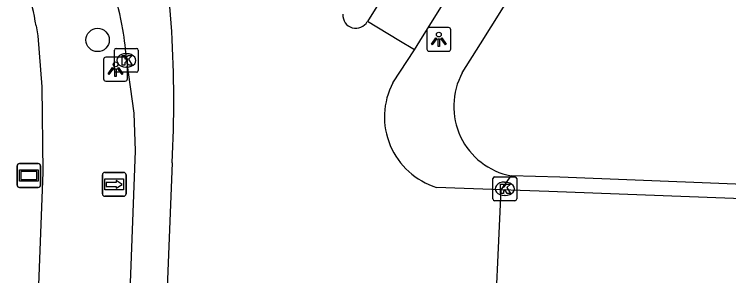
# Model space of a CAD drawing. Extents: x 161355 to 162026, y 386504 to 387459.
# Drawn here: x 161748.77 to 161778.69, y 387411.16 to 387422.11 of the extents above; entities that cross this region are included whole.
import ezdxf

# ---------------------------------------------------------------- set-up
doc = ezdxf.new("R2010")
doc.units = 0
for name, color, linetype in [('IMGEO_Boom', 7, 'Continuous'), ('IMGEO_Fietspad_open', 7, 'Continuous'), ('IMGEO_Kolk', 7, 'Continuous'), ('IMGEO_Lichtpunt', 7, 'Continuous'), ('IMGEO_Rijbaan_lokaal_gesloten', 7, 'Continuous'), ('IMGEO_Rijbaan_lokaal_open', 7, 'Continuous'), ('IMGEO_Verklikker', 7, 'Continuous'), ('IMGEO_Voetpad_open', 7, 'Continuous'), ('IMGEO_Wegwijzer', 7, 'Continuous')]:
    doc.layers.add(name, color=color, linetype=linetype)

msp = doc.modelspace()

# ---------------------------------------------------------------- linework, layer by layer
at = {"layer": 'IMGEO_Boom'}
msp.add_circle((161752.259, 387421.035), 0.489, dxfattribs=at)
at = {"layer": 'IMGEO_Fietspad_open'}
for points in [[(161765.526, 387420.616), (161765.752, 387420.98), (161771.441, 387430.1)], [(161767.746, 387428.545), (161763.556, 387421.812)]]:
    msp.add_lwpolyline(points, dxfattribs=at)
at = {"layer": 'IMGEO_Kolk'}
for p, q in [((161752.962, 387419.755), (161752.962, 387420.607)), ((161753.037, 387420.681), (161753.889, 387420.681)), ((161753.963, 387420.607), (161753.963, 387419.755)), ((161753.45, 387420.461), (161753.475, 387420.461)), ((161753.889, 387419.681), (161753.037, 387419.681)), ((161753.473, 387419.901), (161753.448, 387419.901)), ((161768.813, 387414.375), (161768.813, 387415.227)), ((161768.888, 387415.301), (161769.74, 387415.301)), ((161769.814, 387415.227), (161769.814, 387414.375)), ((161769.301, 387415.081), (161769.326, 387415.081)), ((161769.74, 387414.301), (161768.888, 387414.301)), ((161769.324, 387414.521), (161769.299, 387414.521))]:
    msp.add_line(p, q, dxfattribs=at)
for points in [[(161752.962, 387419.755), (161752.962, 387420.607)], [(161753.037, 387420.681), (161753.889, 387420.681)], [(161753.963, 387420.607), (161753.963, 387419.755)], [(161753.283, 387420.381), (161753.406, 387420.381), (161753.406, 387420.23), (161753.536, 387420.381), (161753.7, 387420.381), (161753.554, 387420.23), (161753.707, 387419.981), (161753.555, 387419.981), (161753.47, 387420.145), (161753.406, 387420.078), (161753.406, 387419.981), (161753.283, 387419.981), (161753.283, 387420.381)], [(161753.889, 387419.681), (161753.037, 387419.681)], [(161768.813, 387414.375), (161768.813, 387415.227)], [(161768.888, 387415.301), (161769.74, 387415.301)], [(161769.814, 387415.227), (161769.814, 387414.375)], [(161769.134, 387415.001), (161769.257, 387415.001), (161769.257, 387414.85), (161769.387, 387415.001), (161769.551, 387415.001), (161769.405, 387414.85), (161769.558, 387414.601), (161769.406, 387414.601), (161769.321, 387414.765), (161769.257, 387414.698), (161769.257, 387414.601), (161769.134, 387414.601), (161769.134, 387415.001)], [(161769.74, 387414.301), (161768.888, 387414.301)]]:
    msp.add_lwpolyline(points, dxfattribs=at)
for centre, start, end in [((161753.039, 387420.605), 91.552, 178.448), ((161753.039, 387420.605), 91.552, 178.448), ((161753.887, 387420.605), 1.552, 88.448), ((161753.887, 387420.605), 1.552, 88.448), ((161753.039, 387419.757), 181.552, 268.448), ((161753.039, 387419.757), 181.552, 268.448), ((161753.887, 387419.757), 271.552, 358.448), ((161753.887, 387419.757), 271.552, 358.448), ((161768.89, 387415.225), 91.552, 178.448), ((161768.89, 387415.225), 91.552, 178.448), ((161769.738, 387415.225), 1.552, 88.448), ((161769.738, 387415.225), 1.552, 88.448), ((161768.89, 387414.377), 181.552, 268.448), ((161768.89, 387414.377), 181.552, 268.448), ((161769.738, 387414.377), 271.552, 358.448), ((161769.738, 387414.377), 271.552, 358.448)]:
    msp.add_arc(centre, 0.0765, start, end, dxfattribs=at)
for centre, major_axis, ratio, start_param, end_param in [((161753.449, 387420.181), (-0.387, 0.002), 0.722429, 4.712389, 7.853982), ((161753.474, 387420.181), (-0.39, 0.002), 0.717154, 1.570796, 4.712389), ((161769.3, 387414.801), (-0.387, 0.002), 0.722429, 4.712389, 7.853982), ((161769.325, 387414.801), (-0.39, 0.002), 0.717154, 1.570796, 4.712389)]:
    msp.add_ellipse(centre, major_axis=major_axis, ratio=ratio, start_param=start_param, end_param=end_param, dxfattribs=at)
at = {"layer": 'IMGEO_Lichtpunt'}
for p, q in [((161766.052, 387421.464), (161766.052, 387420.657)), ((161766.052, 387421.464), (161766.052, 387420.657)), ((161766.954, 387421.559), (161766.146, 387421.559)), ((161766.954, 387421.559), (161766.146, 387421.559)), ((161767.048, 387420.657), (161767.048, 387421.464)), ((161767.048, 387420.657), (161767.048, 387421.464)), ((161766.146, 387420.563), (161766.954, 387420.563)), ((161766.146, 387420.563), (161766.954, 387420.563)), ((161753.412, 387420.311), (161752.604, 387420.311)), ((161753.412, 387420.311), (161752.604, 387420.311)), ((161752.51, 387420.216), (161752.51, 387419.409)), ((161752.51, 387420.216), (161752.51, 387419.409)), ((161753.506, 387419.409), (161753.506, 387420.216)), ((161753.506, 387419.409), (161753.506, 387420.216)), ((161752.604, 387419.315), (161753.412, 387419.315)), ((161752.604, 387419.315), (161753.412, 387419.315))]:
    msp.add_line(p, q, dxfattribs=at)
for points in [[(161766.426, 387421.128), (161766.465, 387421.1), (161766.277, 387420.838), (161766.239, 387420.865), (161766.426, 387421.128)], [(161766.638, 387421.1), (161766.676, 387421.127), (161766.863, 387420.865), (161766.824, 387420.837), (161766.638, 387421.1)], [(161766.528, 387421.08), (161766.575, 387421.08), (161766.575, 387420.758), (161766.528, 387420.758), (161766.528, 387421.08)], [(161752.884, 387419.88), (161752.923, 387419.852), (161752.735, 387419.59), (161752.697, 387419.617), (161752.884, 387419.88)], [(161752.986, 387419.832), (161753.033, 387419.832), (161753.033, 387419.51), (161752.986, 387419.51), (161752.986, 387419.832)], [(161753.096, 387419.852), (161753.134, 387419.879), (161753.321, 387419.617), (161753.282, 387419.589), (161753.096, 387419.852)]]:
    msp.add_lwpolyline(points, dxfattribs=at)
for centre in [(161766.551, 387421.262), (161753.009, 387420.014)]:
    msp.add_circle(centre, 0.0994, dxfattribs=at)
for centre, start, end in [((161766.146, 387421.464), 90, 180), ((161766.146, 387421.464), 90, 180), ((161766.954, 387421.464), 0, 90), ((161766.954, 387421.464), 0, 90), ((161766.146, 387420.657), 180, 270), ((161766.146, 387420.657), 180, 270), ((161766.954, 387420.657), 270, 0), ((161766.954, 387420.657), 270, 360), ((161752.604, 387420.216), 90, 180), ((161752.604, 387420.216), 90, 180), ((161753.412, 387420.216), 0, 90), ((161753.412, 387420.216), 0, 90), ((161752.604, 387419.409), 180, 270), ((161752.604, 387419.409), 180, 270), ((161753.412, 387419.409), 270, 0), ((161753.412, 387419.409), 270, 360)]:
    msp.add_arc(centre, 0.0946, start, end, dxfattribs=at)
at = {"layer": 'IMGEO_Rijbaan_lokaal_gesloten'}
for points in [[(161765.526, 387420.616), (161764.869, 387421.015), (161763.556, 387421.812)], [(161764.625, 387419.243), (161765.526, 387420.616)], [(161753.463, 387420.181), (161753.782, 387417.976), (161753.833, 387416.395), (161753.252, 387400.903)], [(161755.377, 387415.892), (161750.721, 387299.346), (161750.468, 387294.47)], [(161769.164, 387414.754), (161766.459, 387414.86)], [(161768.836, 387407.773), (161769.164, 387414.754)]]:
    msp.add_lwpolyline(points, dxfattribs=at)
for centre, radius, start, end in [((161707.535, 387418.504), 47.915, 3.4594, 10.0848), ((161740.805, 387419.387), 12.684, 9.4806, 25.4333), ((161763.077, 387422.068), 0.543, 175.3404, 331.8806), ((161740.661, 387419.384), 12.827, 3.5641, 9.3882), ((161707.494, 387418.522), 47.955, 356.8565, 3.435), ((161767.358, 387417.811), 3.085, 152.3515, 253.0608)]:
    msp.add_arc(centre, radius, start, end, dxfattribs=at)
at = {"layer": 'IMGEO_Rijbaan_lokaal_open'}
msp.add_lwpolyline([(161854.651, 387411.522), (161853.697, 387411.557), (161848.143, 387411.767), (161771.163, 387414.681), (161769.164, 387414.754)], dxfattribs=at)
at = {"layer": 'IMGEO_Verklikker'}
for p, q in [((161748.883, 387414.958), (161748.883, 387415.758)), ((161748.883, 387415.758), (161748.883, 387414.958)), ((161748.983, 387415.858), (161749.773, 387415.858)), ((161749.773, 387415.858), (161748.983, 387415.858)), ((161749.873, 387415.758), (161749.873, 387414.958)), ((161749.873, 387414.958), (161749.873, 387415.758)), ((161749.773, 387414.858), (161748.983, 387414.858)), ((161748.983, 387414.858), (161749.773, 387414.858))]:
    msp.add_line(p, q, dxfattribs=at)
for points in [[(161748.984, 387415.59), (161749.772, 387415.59), (161749.772, 387415.126), (161748.984, 387415.126), (161748.984, 387415.59)], [(161749.049, 387415.525), (161749.049, 387415.191), (161749.707, 387415.191), (161749.707, 387415.525), (161749.049, 387415.525)]]:
    msp.add_lwpolyline(points, dxfattribs=at)
for centre, start, end in [((161748.983, 387415.758), 90, 180), ((161748.983, 387415.758), 90, 180), ((161749.773, 387415.758), 0, 90), ((161749.773, 387415.758), 360, 90), ((161748.983, 387414.958), 180, 270), ((161748.983, 387414.958), 180, 270), ((161749.773, 387414.958), 270, 0), ((161749.773, 387414.958), 270, 0)]:
    msp.add_arc(centre, 0.1, start, end, dxfattribs=at)
at = {"layer": 'IMGEO_Voetpad_open'}
for points in [[(161767.534, 387419.659), (161768.297, 387420.877), (161773.937, 387429.876)], [(161749.686, 387421.622), (161749.749, 387421.214), (161749.921, 387419.078), (161749.971, 387415.495), (161749.374, 387400.239)], [(161854.5, 387416.362), (161854.379, 387412.61), (161854.377, 387412.572), (161854.369, 387412.518), (161854.357, 387412.464), (161854.34, 387412.412), (161854.318, 387412.362), (161854.292, 387412.314), (161854.262, 387412.269), (161854.228, 387412.226), (161854.19, 387412.186), (161854.148, 387412.15), (161854.104, 387412.118), (161854.057, 387412.09), (161854.008, 387412.067), (161853.957, 387412.047), (161853.904, 387412.033), (161853.85, 387412.023), (161853.796, 387412.018), (161853.741, 387412.018), (161837.719, 387412.657), (161781.781, 387414.887), (161771.618, 387415.292), (161769.574, 387415.345)], [(161769.164, 387414.754), (161769.574, 387415.345)]]:
    msp.add_lwpolyline(points, dxfattribs=at)
for centre, radius, start, end in [((161735.11, 387419.146), 14.785, 9.6393, 22.5033), ((161770.131, 387418.248), 2.956, 151.476, 259.1409)]:
    msp.add_arc(centre, radius, start, end, dxfattribs=at)
at = {"layer": 'IMGEO_Wegwijzer'}
for p, q in [((161752.558, 387415.487), (161753.348, 387415.487)), ((161753.348, 387415.487), (161752.558, 387415.487)), ((161752.458, 387414.587), (161752.458, 387415.387)), ((161752.458, 387415.387), (161752.458, 387414.587)), ((161753.448, 387415.387), (161753.448, 387414.587)), ((161753.448, 387414.587), (161753.448, 387415.387)), ((161753.348, 387414.487), (161752.558, 387414.487)), ((161752.558, 387414.487), (161753.348, 387414.487))]:
    msp.add_line(p, q, dxfattribs=at)
for points in [[(161752.559, 387415.219), (161753.347, 387415.219), (161753.347, 387414.755), (161752.559, 387414.755), (161752.559, 387415.219)], [(161752.624, 387415.071), (161752.624, 387414.987), (161752.624, 387414.903), (161753.035, 387414.903), (161753.035, 387414.82), (161753.282, 387414.987), (161753.035, 387415.154), (161753.035, 387415.071), (161752.624, 387415.071)]]:
    msp.add_lwpolyline(points, dxfattribs=at)
for centre, start, end in [((161752.558, 387415.387), 90, 180), ((161752.558, 387415.387), 90, 180), ((161753.348, 387415.387), 0, 90), ((161753.348, 387415.387), 360, 90), ((161752.558, 387414.587), 180, 270), ((161752.558, 387414.587), 180, 270), ((161753.348, 387414.587), 270, 0), ((161753.348, 387414.587), 270, 0)]:
    msp.add_arc(centre, 0.1, start, end, dxfattribs=at)

doc.saveas('drawing.dxf')
